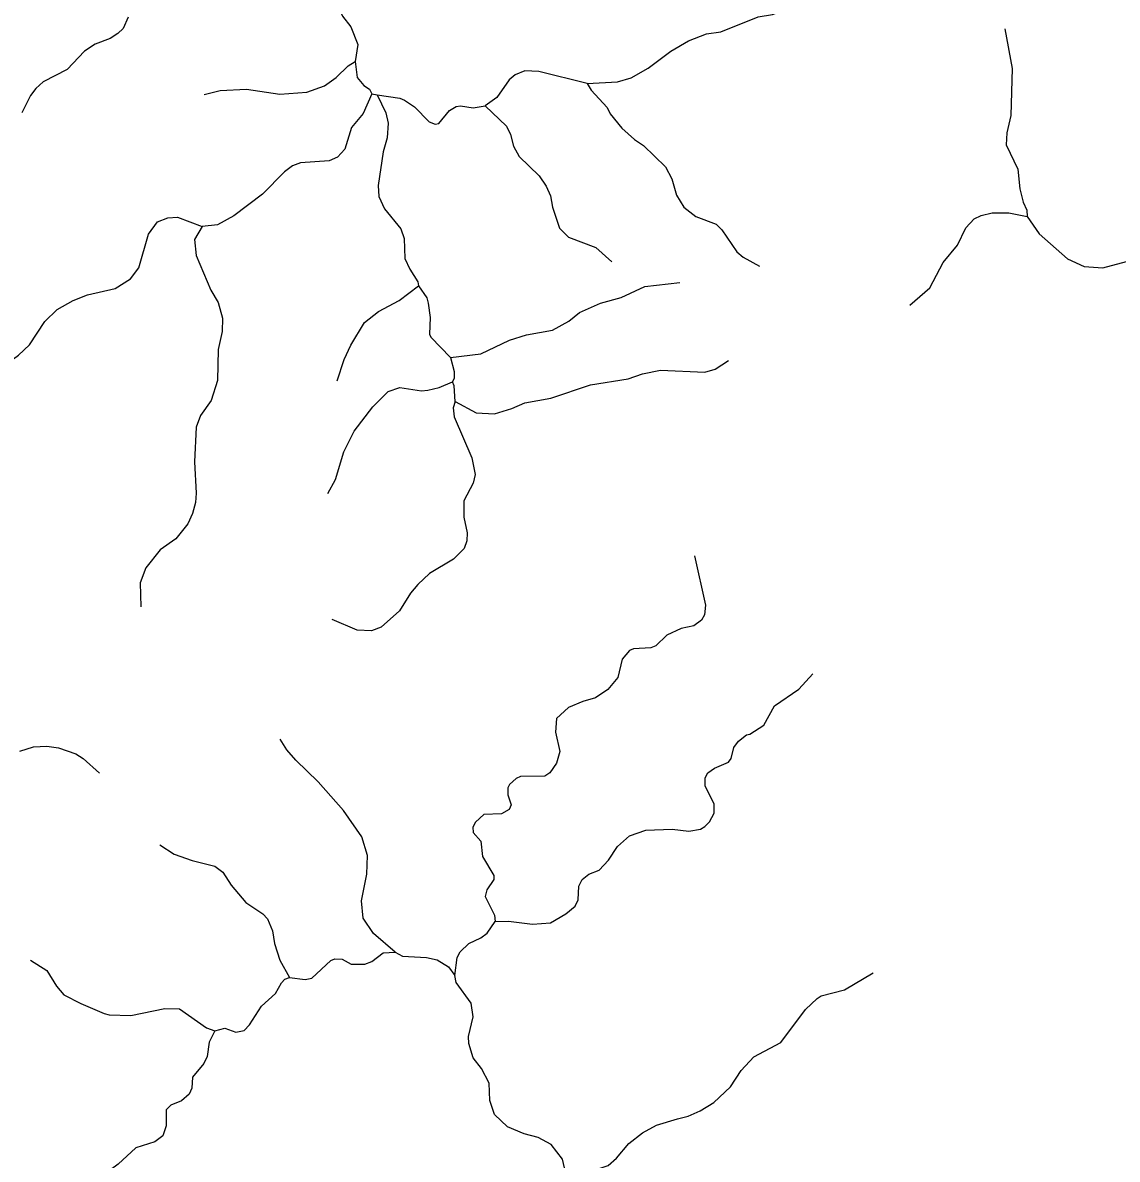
# Model space of a CAD drawing. Extents: x 577 to 602.9, y 7483.8 to 7511.6.
# Drawn here: x 592.922 to 595.538, y 7493.838 to 7496.555 of the extents above; entities that cross this region are included whole.
import ezdxf

# ---------------------------------------------------------------- set-up
doc = ezdxf.new("R2010")
doc.units = 0
doc.header["$LTSCALE"] = 0.032
doc.layers.add('7', color=7, linetype='Continuous', lineweight=25)

msp = doc.modelspace()

# ---------------------------------------------------------------- linework, layer by layer
at = {"layer": '7'}
msp.add_line((593.7563, 7496.3853), (593.7695, 7496.3828), dxfattribs=at)
for points in [[(594.2713, 7496.4099), (594.344, 7496.4139), (594.3767, 7496.4237), (594.4168, 7496.4466), (594.4715, 7496.4875), (594.5132, 7496.512), (594.5565, 7496.5284), (594.5909, 7496.5333), (594.68, 7496.5692), (594.7143, 7496.575), (594.747, 7496.5864), (594.7699, 7496.6044), (594.7805, 7496.6207), (594.796, 7496.6575), (594.8181, 7496.6763), (594.8533, 7496.6861), (594.9207, 7496.6861)], [(593.6754, 7496.6273), (593.6738, 7496.5995), (593.6868, 7496.5709), (593.7064, 7496.5455), (593.7228, 7496.503), (593.7171, 7496.4622)], [(593.1743, 7496.5684), (593.1621, 7496.5415), (593.1498, 7496.5292), (593.131, 7496.5177), (593.095, 7496.5039), (593.0697, 7496.4875), (593.028, 7496.4434), (592.9708, 7496.4139), (592.9536, 7496.3976), (592.9405, 7496.3812), (592.9201, 7496.3396)], [(595.2694, 7496.5409), (595.2873, 7496.4458), (595.284, 7496.333), (595.2742, 7496.2921), (595.2726, 7496.2635), (595.3004, 7496.2047), (595.3053, 7496.1581), (595.3135, 7496.1262), (595.3225, 7496.1074), (595.3233, 7496.0919)], [(593.3557, 7496.3836), (593.3942, 7496.3935), (593.4571, 7496.396), (593.5364, 7496.3845), (593.601, 7496.3894), (593.6435, 7496.4041), (593.6713, 7496.4246), (593.6999, 7496.4524), (593.7171, 7496.4622)], [(593.7171, 7496.4622), (593.7212, 7496.4246), (593.7375, 7496.4049), (593.7506, 7496.396), (593.7563, 7496.3853)], [(594.2713, 7496.4099), (594.156, 7496.4385), (594.1225, 7496.4401), (594.0988, 7496.4303), (594.0849, 7496.4188), (594.0555, 7496.3763), (594.0277, 7496.3567)], [(594.2713, 7496.4099), (594.2811, 7496.3943), (594.3187, 7496.3526), (594.326, 7496.3371), (594.3538, 7496.3028), (594.3841, 7496.2758), (594.4061, 7496.2619), (594.4585, 7496.2104), (594.4732, 7496.1818), (594.4846, 7496.1426), (594.5026, 7496.114), (594.5312, 7496.0919), (594.5794, 7496.0739), (594.5933, 7496.06), (594.6293, 7496.0077), (594.644, 7495.9946), (594.683, 7495.9734)], [(593.7563, 7496.3853), (593.7359, 7496.3379), (593.7081, 7496.3044), (593.6917, 7496.2529), (593.6746, 7496.2341), (593.6549, 7496.2251), (593.5863, 7496.2202), (593.5667, 7496.2129), (593.5479, 7496.199), (593.4956, 7496.145), (593.4269, 7496.0935), (593.3877, 7496.0723), (593.3509, 7496.0682)], [(593.7695, 7496.3828), (593.7898, 7496.3396), (593.7955, 7496.315), (593.7931, 7496.2799), (593.7833, 7496.2464), (593.7718, 7496.1663), (593.7735, 7496.1401), (593.7866, 7496.1099), (593.8258, 7496.0625), (593.834, 7496.0396), (593.8356, 7495.9913), (593.847, 7495.966), (593.8667, 7495.9358), (593.8683, 7495.9259)], [(593.7695, 7496.3828), (593.8233, 7496.3747), (593.8348, 7496.3698), (593.8585, 7496.3543), (593.8936, 7496.3183), (593.9083, 7496.3126), (593.9165, 7496.3142), (593.9419, 7496.3453), (593.9582, 7496.3551), (593.9688, 7496.3567), (593.9991, 7496.3518), (594.0277, 7496.3567)], [(594.0277, 7496.3567), (594.0784, 7496.3077), (594.0882, 7496.2881), (594.0955, 7496.2603), (594.1086, 7496.2357), (594.1568, 7496.1892), (594.1732, 7496.1646), (594.1838, 7496.1417), (594.1887, 7496.114), (594.2051, 7496.0641), (594.2263, 7496.0428), (594.2917, 7496.0175), (594.3299, 7495.9837)], [(595.3233, 7496.0919), (595.3519, 7496.0502), (595.4197, 7495.9905), (595.459, 7495.9725), (595.5039, 7495.9693), (595.5603, 7495.984), (595.6363, 7496.0265), (595.6936, 7496.0641), (595.7393, 7496.0706), (595.7966, 7496.0698), (595.8088, 7496.0739), (595.8301, 7496.0919), (595.8611, 7496.1099), (595.9412, 7496.1197), (595.9723, 7496.1409), (596.0238, 7496.1965), (596.05, 7496.2153), (596.0638, 7496.2202)], [(592.6933, 7495.6271), (592.7337, 7495.6701), (592.7722, 7495.6995), (592.804, 7495.7159), (592.8997, 7495.7518), (592.9119, 7495.76), (592.9381, 7495.7854), (592.9749, 7495.8409), (593.0043, 7495.8695), (593.0427, 7495.8908), (593.077, 7495.9047), (593.1433, 7495.9194), (593.18, 7495.9431), (593.1997, 7495.9693), (593.2225, 7496.0494), (593.2446, 7496.0788), (593.2691, 7496.0886), (593.292, 7496.0902), (593.3509, 7496.0682)], [(595.0426, 7495.8802), (595.0903, 7495.921), (595.1222, 7495.9823), (595.1565, 7496.0232), (595.1761, 7496.0649), (595.1966, 7496.0862), (595.2129, 7496.0943), (595.2391, 7496.1009), (595.2791, 7496.1009), (595.3233, 7496.0919)], [(593.3509, 7496.0682), (593.3329, 7496.0371), (593.337, 7495.9987), (593.3721, 7495.9161), (593.3893, 7495.8867), (593.3999, 7495.8491), (593.3991, 7495.8172), (593.3893, 7495.7739), (593.3877, 7495.6995), (593.3729, 7495.6521), (593.3468, 7495.6161), (593.337, 7495.5884), (593.3329, 7495.505), (593.337, 7495.4306), (593.3353, 7495.4085), (593.328, 7495.3816), (593.3165, 7495.357), (593.2879, 7495.3211), (593.2503, 7495.2949), (593.216, 7495.2516), (593.2029, 7495.2164), (593.2048, 7495.1588)], [(593.9443, 7495.7551), (594.0171, 7495.7633), (594.0857, 7495.796), (594.1266, 7495.8091), (594.1887, 7495.8205), (594.2271, 7495.8418), (594.2533, 7495.8622), (594.3032, 7495.8851), (594.3522, 7495.8982), (594.4094, 7495.9243), (594.4924, 7495.9342)], [(593.6738, 7495.6992), (593.6901, 7495.7502), (593.7064, 7495.7845), (593.7391, 7495.8385), (593.7727, 7495.8646), (593.8217, 7495.8908), (593.8683, 7495.9259)], [(593.8683, 7495.9259), (593.8879, 7495.8973), (593.8912, 7495.8851), (593.8961, 7495.8507), (593.8944, 7495.8107), (593.8977, 7495.8033), (593.9443, 7495.7551)], [(593.9443, 7495.7551), (593.9533, 7495.7216), (593.9533, 7495.7052), (593.9492, 7495.6963)], [(593.9558, 7495.6497), (594.0056, 7495.6227), (594.0498, 7495.6202), (594.0914, 7495.6325), (594.1225, 7495.6464), (594.1846, 7495.6578), (594.2794, 7495.6897), (594.3694, 7495.7036), (594.4037, 7495.7159), (594.4462, 7495.7249), (594.5525, 7495.72), (594.577, 7495.7273), (594.6094, 7495.7474)], [(593.6513, 7495.4293), (593.6697, 7495.4633), (593.6893, 7495.5295), (593.7146, 7495.5785), (593.7588, 7495.6366), (593.7955, 7495.6734), (593.8233, 7495.6832), (593.8756, 7495.675), (593.8904, 7495.6766), (593.9173, 7495.6832), (593.9492, 7495.6963)], [(593.9558, 7495.6497), (593.9533, 7495.6873), (593.9492, 7495.6963)], [(593.9558, 7495.6497), (593.9509, 7495.6341), (593.9533, 7495.6129), (593.9958, 7495.5148), (594.0032, 7495.4747), (593.9991, 7495.4543), (593.9762, 7495.4118), (593.9762, 7495.3734), (593.9844, 7495.3358), (593.9835, 7495.3162), (593.977, 7495.2982), (593.9517, 7495.2728), (593.8944, 7495.2385), (593.8667, 7495.2124), (593.8487, 7495.1911), (593.8225, 7495.1494), (593.7792, 7495.1102), (593.7555, 7495.1012), (593.7212, 7495.1028), (593.6619, 7495.1281)], [(594.5278, 7495.2803), (594.5541, 7495.1625), (594.5516, 7495.1396), (594.5443, 7495.1265), (594.5263, 7495.1134), (594.4961, 7495.1069), (594.4617, 7495.0906), (594.4356, 7495.0652), (594.4233, 7495.0611), (594.3816, 7495.0587), (594.3726, 7495.0546), (594.3547, 7495.0333), (594.3448, 7494.99), (594.3203, 7494.9614), (594.2909, 7494.941), (594.2606, 7494.9328), (594.2263, 7494.9181), (594.1977, 7494.8919), (594.1953, 7494.8592), (594.2059, 7494.8126), (594.1977, 7494.7848), (594.1822, 7494.762), (594.1699, 7494.7538), (594.1119, 7494.753), (594.1013, 7494.7481), (594.0857, 7494.7342), (594.0816, 7494.726), (594.0816, 7494.7096), (594.0898, 7494.6851), (594.0849, 7494.6745), (594.0661, 7494.6639), (594.0244, 7494.6622), (594.004, 7494.6443), (593.9983, 7494.632), (593.9991, 7494.6189), (594.0171, 7494.5985), (594.0211, 7494.5617), (594.0481, 7494.5167), (594.0481, 7494.5069), (594.0318, 7494.4824), (594.0277, 7494.4661), (594.0498, 7494.4219), (594.0514, 7494.4064)], [(594.0514, 7494.4064), (594.0833, 7494.4072), (594.1405, 7494.3998), (594.1838, 7494.4031), (594.2206, 7494.4244), (594.2427, 7494.4432), (594.25, 7494.4579), (594.2517, 7494.4906), (594.259, 7494.5069), (594.2754, 7494.52), (594.2999, 7494.529), (594.322, 7494.5527), (594.344, 7494.5854), (594.3726, 7494.6116), (594.4111, 7494.6246), (594.474, 7494.6271), (594.514, 7494.6222), (594.5418, 7494.6271), (594.5525, 7494.6336), (594.5639, 7494.6451), (594.5745, 7494.6655), (594.5745, 7494.6868), (594.5533, 7494.7309), (594.5533, 7494.7497), (594.5598, 7494.762), (594.5753, 7494.7734), (594.6089, 7494.7873), (594.6154, 7494.7963), (594.6219, 7494.8224), (594.6326, 7494.8372), (594.6522, 7494.8527), (594.6604, 7494.8543), (594.6931, 7494.8756), (594.7192, 7494.9222), (594.7772, 7494.9622), (594.8106, 7494.9988)], [(593.8127, 7494.3328), (593.7604, 7494.3778), (593.7359, 7494.4146), (593.7318, 7494.4562), (593.7449, 7494.52), (593.7465, 7494.5641), (593.7326, 7494.6091), (593.6885, 7494.672), (593.628, 7494.7407), (593.5748, 7494.7922), (593.5536, 7494.8167), (593.5378, 7494.8424)], [(592.9152, 7494.8135), (592.9479, 7494.8241), (592.9798, 7494.8257), (593.0076, 7494.8216), (593.0493, 7494.8069), (593.0664, 7494.7963), (593.1059, 7494.7609)], [(593.2502, 7494.5901), (593.2838, 7494.5674), (593.3272, 7494.5519), (593.3811, 7494.5388), (593.4007, 7494.5241), (593.4204, 7494.493), (593.4555, 7494.4522), (593.4964, 7494.4244), (593.507, 7494.4129), (593.5193, 7494.3843), (593.5242, 7494.3541), (593.5364, 7494.314), (593.5601, 7494.2723)], [(593.9549, 7494.2772), (593.9607, 7494.3206), (593.968, 7494.3336), (593.9885, 7494.3541), (594.0171, 7494.3672), (594.0326, 7494.3786), (594.0514, 7494.4064)], [(593.5601, 7494.2723), (593.5969, 7494.2674), (593.6133, 7494.2707), (593.6582, 7494.3132), (593.668, 7494.3173), (593.686, 7494.3165), (593.7073, 7494.3042), (593.74, 7494.3042), (593.7563, 7494.3108), (593.7833, 7494.3312), (593.8127, 7494.3328)], [(593.8127, 7494.3328), (593.8299, 7494.3238), (593.8871, 7494.3206), (593.9124, 7494.3148), (593.9394, 7494.2977), (593.9549, 7494.2772)], [(592.9408, 7494.3138), (592.9798, 7494.2895), (593.0027, 7494.2519), (593.0206, 7494.2315), (593.0607, 7494.2102), (593.1171, 7494.1865), (593.1285, 7494.1832), (593.1809, 7494.1816), (593.2618, 7494.1988), (593.2969, 7494.1979), (593.3615, 7494.1522), (593.3811, 7494.1448)], [(593.3811, 7494.1448), (593.4048, 7494.1514), (593.4318, 7494.1415), (593.4514, 7494.1456), (593.4645, 7494.1595), (593.4931, 7494.2037), (593.5266, 7494.2347), (593.5405, 7494.2601), (593.5489, 7494.2689), (593.5601, 7494.2723)], [(594.223, 7493.7933), (594.2124, 7493.8383), (594.1854, 7493.8734), (594.1544, 7493.8898), (594.1209, 7493.8988), (594.0808, 7493.9159), (594.0498, 7493.9454), (594.0383, 7493.9789), (594.0367, 7494.0198), (594.0187, 7494.0549), (593.9991, 7494.0802), (593.9885, 7494.1146), (593.9876, 7494.1317), (593.9991, 7494.1783), (593.9942, 7494.211), (593.9582, 7494.2609), (593.9549, 7494.2772)], [(594.223, 7493.7933), (594.2606, 7493.8089), (594.2925, 7493.8138), (594.3211, 7493.8228), (594.3416, 7493.8407), (594.371, 7493.8759), (594.4037, 7493.9012), (594.4372, 7493.9192), (594.4871, 7493.9347), (594.5124, 7493.9413), (594.541, 7493.9535), (594.5737, 7493.974), (594.6138, 7494.0108), (594.6391, 7494.05), (594.6694, 7494.0827), (594.7339, 7494.117), (594.7928, 7494.1963), (594.8206, 7494.2225), (594.8304, 7494.229), (594.886, 7494.2429), (594.955, 7494.284)], [(593.3811, 7494.1448), (593.368, 7494.1178), (593.3631, 7494.0835), (593.355, 7494.0672), (593.328, 7494.0345), (593.3264, 7494.0083), (593.3198, 7493.9936), (593.3018, 7493.9781), (593.2765, 7493.9674), (593.265, 7493.956), (593.265, 7493.9176), (593.2569, 7493.8939), (593.2381, 7493.88), (593.1923, 7493.8653), (593.1506, 7493.826), (593.0983, 7493.7884), (593.0721, 7493.7582), (593.0484, 7493.6977), (593.019, 7493.6536), (592.9716, 7493.6127), (592.9283, 7493.5988), (592.8899, 7493.5743), (592.8645, 7493.5465), (592.8167, 7493.4629)]]:
    msp.add_lwpolyline(points, dxfattribs=at)

doc.saveas('drawing.dxf')
